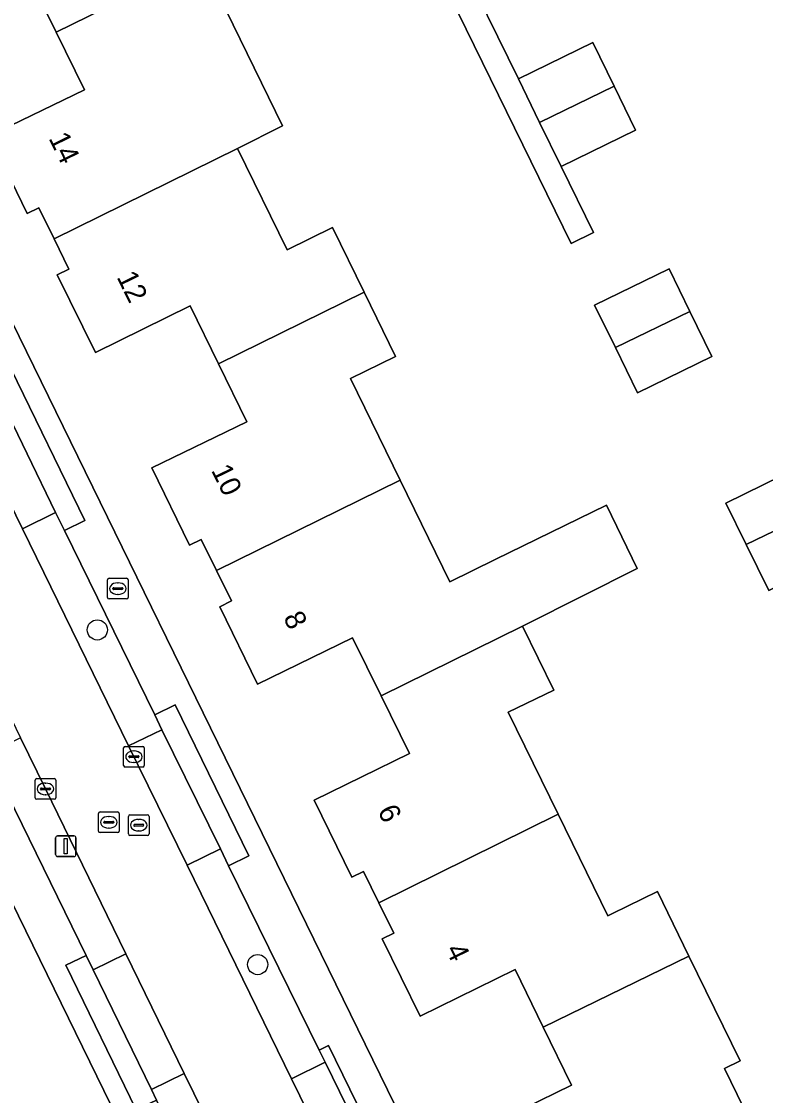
# Model space of a CAD drawing. Extents: x 160455 to 162082, y 388339 to 389736.
# Drawn here: x 160717.8 to 160753.8, y 388875.4 to 388927.4 of the extents above; entities that cross this region are included whole.
import ezdxf

# ---------------------------------------------------------------- set-up
doc = ezdxf.new("R2010")
doc.units = 0
for name, color, linetype in [('IMGEO_Boom', 7, 'Continuous'), ('IMGEO_Brandkraan', 7, 'Continuous'), ('IMGEO_Erf', 7, 'Continuous'), ('IMGEO_Kolk', 7, 'Continuous'), ('IMGEO_Lichtmast', 7, 'Continuous'), ('IMGEO_Pand', 7, 'Continuous'), ('IMGEO_Pand_nummerreeks', 7, 'Continuous'), ('IMGEO_Parkeervlak_open', 7, 'Continuous'), ('IMGEO_Rijbaan_lokaal_gesloten', 7, 'Continuous'), ('IMGEO_Rioolput', 7, 'Continuous'), ('IMGEO_Voetpad_open', 7, 'Continuous')]:
    doc.layers.add(name, color=color, linetype=linetype)

msp = doc.modelspace()

# ---------------------------------------------------------------- linework, layer by layer
at = {"layer": 'IMGEO_Boom'}
for centre in [(160721.437, 388897.92), (160729.199, 388881.715)]:
    msp.add_circle(centre, 0.489, dxfattribs=at)
at = {"layer": 'IMGEO_Brandkraan'}
for p, q in [((160721.93, 388899.495), (160721.93, 388900.347)), ((160722.005, 388900.421), (160722.857, 388900.421)), ((160722.418, 388900.201), (160722.443, 388900.201)), ((160722.931, 388900.347), (160722.931, 388899.495)), ((160722.189, 388899.915), (160722.189, 388899.927)), ((160722.627, 388899.878), (160722.229, 388899.878)), ((160722.232, 388899.964), (160722.63, 388899.964)), ((160722.673, 388899.927), (160722.673, 388899.915)), ((160722.857, 388899.421), (160722.005, 388899.421)), ((160722.441, 388899.641), (160722.416, 388899.641))]:
    msp.add_line(p, q, dxfattribs=at)
for points in [[(160721.93, 388899.495), (160721.93, 388900.347)], [(160722.005, 388900.421), (160722.857, 388900.421)], [(160722.931, 388900.347), (160722.931, 388899.495)], [(160722.857, 388899.421), (160722.005, 388899.421)]]:
    msp.add_lwpolyline(points, dxfattribs=at)
for centre, radius, start, end in [((160722.007, 388900.345), 0.0765, 91.552, 178.448), ((160722.007, 388900.345), 0.0765, 91.552, 178.448), ((160722.855, 388900.345), 0.0765, 1.552, 88.448), ((160722.855, 388900.345), 0.0765, 1.552, 88.448), ((160722.229, 388899.924), 0.0403, 85.8775, 175.7526), ((160722.226, 388899.914), 0.0366, 178.938, 274.7102), ((160722.63, 388899.921), 0.043, 264.8664, 352.4533), ((160722.634, 388899.926), 0.0386, 1.7309, 96.639), ((160722.007, 388899.497), 0.0765, 181.552, 268.448), ((160722.007, 388899.497), 0.0765, 181.552, 268.448), ((160722.855, 388899.497), 0.0765, 271.552, 358.448), ((160722.855, 388899.497), 0.0765, 271.552, 358.448)]:
    msp.add_arc(centre, radius, start, end, dxfattribs=at)
for centre, major_axis, ratio, start_param, end_param in [((160722.417, 388899.921), (-0.387, 0.002), 0.722429, 4.712389, 7.853982), ((160722.442, 388899.921), (-0.39, 0.002), 0.717154, 1.570796, 4.712389)]:
    msp.add_ellipse(centre, major_axis=major_axis, ratio=ratio, start_param=start_param, end_param=end_param, dxfattribs=at)
at = {"layer": 'IMGEO_Erf'}
for points in [[(160738.811, 388930.755), (160741.823, 388924.598), (160745.425, 388926.361), (160746.459, 388924.249), (160747.501, 388922.119), (160743.899, 388920.357), (160745.465, 388917.158), (160744.386, 388916.63), (160730.313, 388945.38)], [(160702.295, 388943.534), (160746.543, 388853.042), (160750.115, 388854.798), (160751.768, 388851.437), (160755.566, 388854.723), (160761.578, 388855.902), (160765.312, 388848.254), (160760.001, 388845.647), (160754.69, 388843.04), (160753.115, 388846.244), (160750.513, 388844.965), (160752.505, 388840.773)], [(160726.489, 388930.328), (160728.012, 388927.214), (160730.401, 388922.33), (160728.231, 388921.239), (160730.632, 388916.33), (160732.822, 388917.401), (160734.349, 388914.278), (160735.876, 388911.155), (160733.695, 388910.089), (160736.1, 388905.172), (160738.505, 388900.254), (160740.694, 388901.325), (160746.084, 388903.962), (160747.582, 388900.899), (160742.221, 388898.202), (160742.02, 388898.103), (160743.534, 388895.007), (160741.332, 388893.93), (160743.747, 388888.994), (160746.152, 388884.078), (160746.373, 388884.186), (160748.554, 388885.253), (160750.081, 388882.13), (160752.565, 388877.051), (160751.802, 388876.678), (160753.342, 388873.528)], [(160739.785, 388873.622), (160744.402, 388875.881), (160743.031, 388878.682), (160741.664, 388881.474), (160737.06, 388879.21), (160735.222, 388882.964), (160735.788, 388883.241), (160735.07, 388884.702), (160734.324, 388886.218), (160733.758, 388885.942), (160731.933, 388889.684), (160736.545, 388891.932), (160735.174, 388894.733), (160733.799, 388897.543), (160729.198, 388895.296), (160727.362, 388899.044), (160727.928, 388899.321), (160727.205, 388900.793), (160726.468, 388902.294), (160725.902, 388902.018), (160724.078, 388905.763), (160728.679, 388908.001), (160727.308, 388910.801), (160725.933, 388913.611), (160721.342, 388911.358), (160719.499, 388915.112), (160720.065, 388915.39), (160719.343, 388916.864), (160718.61, 388918.362), (160718.045, 388918.085), (160716.205, 388921.838), (160720.813, 388924.069), (160719.442, 388926.87), (160718.071, 388929.671)], [(160741.386, 388835.41), (160711.402, 388896.761)]]:
    msp.add_lwpolyline(points, dxfattribs=at)
for points in [[(160750.127, 388913.34), (160751.193, 388911.163), (160747.591, 388909.4), (160746.518, 388911.592), (160745.516, 388913.639), (160749.117, 388915.402)], [(160755.476, 388905.826), (160756.469, 388903.798), (160757.548, 388901.595), (160753.947, 388899.832), (160752.855, 388902.061), (160751.875, 388904.063)]]:
    msp.add_lwpolyline(points, close=True, dxfattribs=at)
at = {"layer": 'IMGEO_Kolk'}
for p, q in [((160722.71, 388891.353), (160722.71, 388892.205)), ((160722.785, 388892.279), (160723.637, 388892.279)), ((160723.198, 388892.059), (160723.223, 388892.059)), ((160723.711, 388892.205), (160723.711, 388891.353)), ((160722.969, 388891.773), (160722.969, 388891.785)), ((160723.407, 388891.736), (160723.009, 388891.736)), ((160723.012, 388891.822), (160723.41, 388891.822)), ((160723.221, 388891.499), (160723.196, 388891.499)), ((160723.453, 388891.785), (160723.453, 388891.773)), ((160723.637, 388891.279), (160722.785, 388891.279)), ((160718.425, 388889.796), (160718.425, 388890.648)), ((160718.5, 388890.722), (160719.352, 388890.722)), ((160718.913, 388890.502), (160718.938, 388890.502)), ((160719.426, 388890.648), (160719.426, 388889.796)), ((160718.684, 388890.216), (160718.684, 388890.228)), ((160719.122, 388890.179), (160718.724, 388890.179)), ((160718.727, 388890.265), (160719.125, 388890.265)), ((160718.936, 388889.942), (160718.911, 388889.942)), ((160719.168, 388890.228), (160719.168, 388890.216)), ((160719.352, 388889.722), (160718.5, 388889.722))]:
    msp.add_line(p, q, dxfattribs=at)
for points in [[(160722.71, 388891.353), (160722.71, 388892.205)], [(160722.785, 388892.279), (160723.637, 388892.279)], [(160723.711, 388892.205), (160723.711, 388891.353)], [(160723.637, 388891.279), (160722.785, 388891.279)], [(160718.425, 388889.796), (160718.425, 388890.648)], [(160718.5, 388890.722), (160719.352, 388890.722)], [(160719.426, 388890.648), (160719.426, 388889.796)], [(160719.352, 388889.722), (160718.5, 388889.722)]]:
    msp.add_lwpolyline(points, dxfattribs=at)
for centre, radius, start, end in [((160722.787, 388892.203), 0.0765, 91.552, 178.448), ((160722.787, 388892.203), 0.0765, 91.552, 178.448), ((160723.635, 388892.203), 0.0765, 1.552, 88.448), ((160723.635, 388892.203), 0.0765, 1.552, 88.448), ((160722.787, 388891.355), 0.0765, 181.552, 268.448), ((160722.787, 388891.355), 0.0765, 181.552, 268.448), ((160723.009, 388891.782), 0.0403, 85.8775, 175.7526), ((160723.006, 388891.772), 0.0366, 178.938, 274.7102), ((160723.41, 388891.779), 0.043, 264.8664, 352.4533), ((160723.414, 388891.784), 0.0386, 1.7309, 96.639), ((160723.635, 388891.355), 0.0765, 271.552, 358.448), ((160723.635, 388891.355), 0.0765, 271.552, 358.448), ((160718.502, 388890.646), 0.0765, 91.552, 178.448), ((160718.502, 388890.646), 0.0765, 91.552, 178.448), ((160719.35, 388890.646), 0.0765, 1.552, 88.448), ((160719.35, 388890.646), 0.0765, 1.552, 88.448), ((160718.502, 388889.798), 0.0765, 181.552, 268.448), ((160718.502, 388889.798), 0.0765, 181.552, 268.448), ((160718.724, 388890.225), 0.0403, 85.8775, 175.7526), ((160718.721, 388890.215), 0.0366, 178.938, 274.7102), ((160719.125, 388890.222), 0.043, 264.8664, 352.4533), ((160719.129, 388890.227), 0.0386, 1.7309, 96.639), ((160719.35, 388889.798), 0.0765, 271.552, 358.448), ((160719.35, 388889.798), 0.0765, 271.552, 358.448)]:
    msp.add_arc(centre, radius, start, end, dxfattribs=at)
for centre, major_axis, ratio, start_param, end_param in [((160723.197, 388891.779), (-0.387, 0.002), 0.722429, 4.712389, 7.853982), ((160723.222, 388891.779), (-0.39, 0.002), 0.717154, 1.570796, 4.712389), ((160718.912, 388890.222), (-0.387, 0.002), 0.722429, 4.712389, 7.853982), ((160718.937, 388890.222), (-0.39, 0.002), 0.717154, 1.570796, 4.712389)]:
    msp.add_ellipse(centre, major_axis=major_axis, ratio=ratio, start_param=start_param, end_param=end_param, dxfattribs=at)
at = {"layer": 'IMGEO_Lichtmast'}
for p, q in [((160719.412, 388887.046), (160719.412, 388887.846)), ((160719.412, 388887.846), (160719.412, 388887.046)), ((160719.512, 388887.946), (160720.302, 388887.946)), ((160720.302, 388887.946), (160719.512, 388887.946)), ((160720.402, 388887.846), (160720.402, 388887.046)), ((160720.402, 388887.046), (160720.402, 388887.846)), ((160720.302, 388886.946), (160719.512, 388886.946)), ((160719.512, 388886.946), (160720.302, 388886.946))]:
    msp.add_line(p, q, dxfattribs=at)
msp.add_lwpolyline([(160719.832, 388887.821), (160719.982, 388887.821), (160719.982, 388887.071), (160719.832, 388887.071), (160719.832, 388887.821)], dxfattribs=at)
for centre, start, end in [((160719.512, 388887.846), 90, 180), ((160719.512, 388887.846), 90, 180), ((160720.302, 388887.846), 0, 90), ((160720.302, 388887.846), 360, 90), ((160719.512, 388887.046), 180, 270), ((160719.512, 388887.046), 180, 270), ((160720.302, 388887.046), 270, 0), ((160720.302, 388887.046), 270, 0)]:
    msp.add_arc(centre, 0.1, start, end, dxfattribs=at)
at = {"layer": 'IMGEO_Pand'}
for points in [[(160725.061, 388933.248), (160724.962, 388933.451), (160722.781, 388932.384), (160720.381, 388937.293), (160711.473, 388932.933), (160712.196, 388931.461), (160711.631, 388931.184), (160713.469, 388927.434), (160718.071, 388929.671), (160719.442, 388926.87), (160726.489, 388930.328)], [(160726.489, 388930.328), (160719.442, 388926.87), (160720.813, 388924.069), (160716.205, 388921.838), (160718.045, 388918.085), (160718.61, 388918.362), (160719.343, 388916.864), (160728.231, 388921.239), (160730.401, 388922.33), (160728.012, 388927.214)], [(160742.852, 388922.496), (160746.459, 388924.249), (160745.425, 388926.361), (160741.823, 388924.598)], [(160742.852, 388922.496), (160743.899, 388920.357), (160747.501, 388922.119), (160746.459, 388924.249)], [(160734.349, 388914.278), (160732.822, 388917.401), (160730.632, 388916.33), (160728.231, 388921.239), (160719.343, 388916.864), (160720.065, 388915.39), (160719.499, 388915.112), (160721.342, 388911.358), (160725.933, 388913.611), (160727.308, 388910.801)], [(160750.127, 388913.34), (160749.117, 388915.402), (160745.516, 388913.639), (160746.518, 388911.592)], [(160734.349, 388914.278), (160727.308, 388910.801), (160728.679, 388908.001), (160724.078, 388905.763), (160725.902, 388902.018), (160726.468, 388902.294), (160727.205, 388900.793), (160736.1, 388905.172), (160733.695, 388910.089), (160735.876, 388911.155)], [(160750.127, 388913.34), (160746.518, 388911.592), (160747.591, 388909.4), (160751.193, 388911.163)], [(160752.855, 388902.061), (160756.469, 388903.798), (160755.476, 388905.826), (160751.875, 388904.063)], [(160747.582, 388900.899), (160746.084, 388903.962), (160740.694, 388901.325), (160738.505, 388900.254), (160736.1, 388905.172), (160727.205, 388900.793), (160727.928, 388899.321), (160727.362, 388899.044), (160729.198, 388895.296), (160733.799, 388897.543), (160735.174, 388894.733), (160742.02, 388898.103), (160742.221, 388898.202)], [(160752.855, 388902.061), (160753.947, 388899.832), (160757.548, 388901.595), (160756.469, 388903.798)], [(160742.02, 388898.103), (160735.174, 388894.733), (160736.545, 388891.932), (160731.933, 388889.684), (160733.758, 388885.942), (160734.324, 388886.218), (160735.07, 388884.702), (160743.747, 388888.994), (160741.332, 388893.93), (160743.534, 388895.007)], [(160748.554, 388885.253), (160746.373, 388884.186), (160746.152, 388884.078), (160743.747, 388888.994), (160735.07, 388884.702), (160735.788, 388883.241), (160735.222, 388882.964), (160737.06, 388879.21), (160741.664, 388881.474), (160743.031, 388878.682), (160750.081, 388882.13)], [(160743.031, 388878.682), (160744.402, 388875.881), (160739.785, 388873.622), (160741.614, 388869.885), (160742.18, 388870.162), (160742.864, 388868.756), (160742.295, 388868.485), (160742.434, 388868.193), (160744.178, 388869.046), (160746.63, 388864.032), (160755.794, 388868.515), (160753.342, 388873.528), (160751.802, 388876.678), (160752.565, 388877.051), (160750.081, 388882.13)]]:
    msp.add_lwpolyline(points, close=True, dxfattribs=at)
at = {"layer": 'IMGEO_Parkeervlak_open'}
for points in [[(160716.656, 388909.283), (160715.034, 388908.492), (160715.22, 388908.111), (160717.809, 388902.817), (160719.419, 388903.605)], [(160719.841, 388902.738), (160719.419, 388903.605), (160717.809, 388902.817), (160722.954, 388892.3), (160724.567, 388893.089), (160724.214, 388893.81)], [(160724.567, 388893.089), (160722.954, 388892.3), (160725.78, 388886.522), (160727.396, 388887.312)], [(160718.927, 388890.222), (160717.72, 388892.699), (160716.112, 388891.916), (160716.399, 388891.331), (160720.902, 388882.159), (160721.239, 388881.466), (160722.821, 388882.237)], [(160727.792, 388886.503), (160727.396, 388887.312), (160725.78, 388886.522), (160730.834, 388876.19), (160732.462, 388876.985), (160732.174, 388877.574)], [(160722.821, 388882.237), (160721.239, 388881.466), (160724.055, 388875.665), (160725.648, 388876.442)], [(160732.462, 388876.985), (160730.834, 388876.19), (160732.064, 388873.676), (160733.637, 388870.475), (160735.254, 388871.27)], [(160725.648, 388876.442), (160724.055, 388875.665), (160724.301, 388875.158), (160728.675, 388866.245), (160728.92, 388865.748), (160730.503, 388866.526), (160727.942, 388871.738)]]:
    msp.add_lwpolyline(points, close=True, dxfattribs=at)
at = {"layer": 'IMGEO_Rijbaan_lokaal_gesloten'}
for points in [[(160725.78, 388886.522), (160722.954, 388892.3), (160717.809, 388902.817), (160715.22, 388908.111), (160715.034, 388908.492), (160709.928, 388918.955), (160707.289, 388924.364), (160707.087, 388924.788), (160706.228, 388926.593), (160705.518, 388928.008), (160705.103, 388928.339), (160704.831, 388928.646), (160703.057, 388931.096), (160702.245, 388932.077), (160700.602, 388927.427)], [(160701.48, 388925.903), (160702.171, 388924.594), (160714.987, 388898.304), (160717.72, 388892.699), (160718.927, 388890.222), (160722.821, 388882.237), (160725.648, 388876.442), (160727.942, 388871.738), (160730.503, 388866.526), (160733.518, 388860.392), (160735.965, 388855.414), (160738.64, 388849.931), (160741.656, 388843.751), (160743.781, 388839.396), (160745.065, 388836.754), (160745.48, 388835.906), (160749.558, 388837.942), (160749.315, 388838.459), (160747.718, 388841.637), (160740.066, 388857.393), (160733.637, 388870.475), (160732.064, 388873.676), (160730.834, 388876.19), (160725.78, 388886.522)]]:
    msp.add_lwpolyline(points, dxfattribs=at)
at = {"layer": 'IMGEO_Rioolput'}
for p, q in [((160721.492, 388888.18), (160721.492, 388889.032)), ((160721.567, 388889.106), (160722.419, 388889.106)), ((160721.98, 388888.886), (160722.005, 388888.886)), ((160722.493, 388889.032), (160722.493, 388888.18)), ((160722.941, 388888.04), (160722.941, 388888.892)), ((160723.016, 388888.966), (160723.868, 388888.966)), ((160723.429, 388888.746), (160723.454, 388888.746)), ((160723.942, 388888.892), (160723.942, 388888.04)), ((160721.751, 388888.6), (160721.751, 388888.612)), ((160722.189, 388888.563), (160721.791, 388888.563)), ((160721.794, 388888.649), (160722.192, 388888.649)), ((160722.003, 388888.326), (160721.978, 388888.326)), ((160722.235, 388888.612), (160722.235, 388888.6)), ((160723.2, 388888.46), (160723.2, 388888.472)), ((160723.638, 388888.423), (160723.24, 388888.423)), ((160723.243, 388888.509), (160723.641, 388888.509)), ((160723.684, 388888.472), (160723.684, 388888.46)), ((160722.419, 388888.106), (160721.567, 388888.106)), ((160723.868, 388887.966), (160723.016, 388887.966)), ((160723.452, 388888.186), (160723.427, 388888.186))]:
    msp.add_line(p, q, dxfattribs=at)
for points in [[(160721.492, 388888.18), (160721.492, 388889.032)], [(160721.567, 388889.106), (160722.419, 388889.106)], [(160722.493, 388889.032), (160722.493, 388888.18)], [(160722.941, 388888.04), (160722.941, 388888.892)], [(160723.016, 388888.966), (160723.868, 388888.966)], [(160723.942, 388888.892), (160723.942, 388888.04)], [(160722.419, 388888.106), (160721.567, 388888.106)], [(160723.868, 388887.966), (160723.016, 388887.966)]]:
    msp.add_lwpolyline(points, dxfattribs=at)
for centre, radius, start, end in [((160721.569, 388889.03), 0.0765, 91.552, 178.448), ((160721.569, 388889.03), 0.0765, 91.552, 178.448), ((160722.417, 388889.03), 0.0765, 1.552, 88.448), ((160722.417, 388889.03), 0.0765, 1.552, 88.448), ((160723.018, 388888.89), 0.0765, 91.552, 178.448), ((160723.018, 388888.89), 0.0765, 91.552, 178.448), ((160723.866, 388888.89), 0.0765, 1.552, 88.448), ((160723.866, 388888.89), 0.0765, 1.552, 88.448), ((160721.791, 388888.609), 0.0403, 85.8775, 175.7526), ((160721.788, 388888.599), 0.0366, 178.938, 274.7102), ((160722.192, 388888.606), 0.043, 264.8664, 352.4533), ((160722.196, 388888.611), 0.0386, 1.7309, 96.639), ((160723.24, 388888.469), 0.0403, 85.8775, 175.7526), ((160723.237, 388888.459), 0.0366, 178.938, 274.7102), ((160723.641, 388888.466), 0.043, 264.8664, 352.4533), ((160723.645, 388888.471), 0.0386, 1.7309, 96.639), ((160721.569, 388888.182), 0.0765, 181.552, 268.448), ((160721.569, 388888.182), 0.0765, 181.552, 268.448), ((160722.417, 388888.182), 0.0765, 271.552, 358.448), ((160722.417, 388888.182), 0.0765, 271.552, 358.448), ((160723.018, 388888.042), 0.0765, 181.552, 268.448), ((160723.018, 388888.042), 0.0765, 181.552, 268.448), ((160723.866, 388888.042), 0.0765, 271.552, 358.448), ((160723.866, 388888.042), 0.0765, 271.552, 358.448)]:
    msp.add_arc(centre, radius, start, end, dxfattribs=at)
for centre, major_axis, ratio, start_param, end_param in [((160721.979, 388888.606), (-0.387, 0.002), 0.722429, 4.712389, 7.853982), ((160722.004, 388888.606), (-0.39, 0.002), 0.717154, 1.570796, 4.712389), ((160723.428, 388888.466), (-0.387, 0.002), 0.722429, 4.712389, 7.853982), ((160723.453, 388888.466), (-0.39, 0.002), 0.717154, 1.570796, 4.712389)]:
    msp.add_ellipse(centre, major_axis=major_axis, ratio=ratio, start_param=start_param, end_param=end_param, dxfattribs=at)
at = {"layer": 'IMGEO_Voetpad_open'}
for points in [[(160759.101, 388945.008), (160756.236, 388943.603), (160751.737, 388941.422), (160748.671, 388939.936), (160740.666, 388936.058), (160737.085, 388934.266), (160736.003, 388936.427), (160731.827, 388944.767), (160732.891, 388947.051), (160730.986, 388947.021), (160730.313, 388945.38), (160744.386, 388916.63), (160745.465, 388917.158), (160743.899, 388920.357), (160742.852, 388922.496), (160741.823, 388924.598), (160738.811, 388930.755), (160737.751, 388932.921), (160741.344, 388934.679), (160745.529, 388936.703)], [(160750.513, 388844.965), (160746.543, 388853.042), (160702.295, 388943.534)], [(160708.184, 388926.626), (160708.463, 388926.045), (160709.452, 388926.526), (160712.888, 388919.464), (160711.899, 388918.983), (160716.276, 388910.063), (160717.265, 388910.544), (160720.83, 388903.219), (160719.841, 388902.738), (160724.214, 388893.81), (160725.202, 388894.294), (160728.78, 388886.987), (160727.792, 388886.503), (160732.174, 388877.574), (160732.623, 388877.793), (160736.06, 388870.759), (160735.611, 388870.54), (160749.695, 388841.654)], [(160701.075, 388922.662), (160699.17, 388921.78), (160711.402, 388896.761), (160741.386, 388835.41)], [(160742.283, 388838.406), (160740.552, 388841.994), (160739.565, 388841.509), (160735.596, 388849.58), (160736.583, 388850.065), (160732.122, 388859.249), (160731.135, 388858.763), (160727.688, 388865.759), (160728.675, 388866.245), (160724.301, 388875.158), (160723.311, 388874.678), (160719.912, 388881.679), (160720.902, 388882.159), (160716.399, 388891.331), (160715.411, 388890.847), (160711.978, 388897.854), (160712.966, 388898.338), (160701.075, 388922.662)]]:
    msp.add_lwpolyline(points, dxfattribs=at)
for points in [[(160717.265, 388910.544), (160716.276, 388910.063), (160716.656, 388909.283), (160719.419, 388903.605), (160719.841, 388902.738), (160720.83, 388903.219)], [(160725.202, 388894.294), (160724.214, 388893.81), (160724.567, 388893.089), (160727.396, 388887.312), (160727.792, 388886.503), (160728.78, 388886.987)], [(160721.239, 388881.466), (160720.902, 388882.159), (160719.912, 388881.679), (160723.311, 388874.678), (160724.301, 388875.158), (160724.055, 388875.665)], [(160732.623, 388877.793), (160732.174, 388877.574), (160732.462, 388876.985), (160735.254, 388871.27), (160735.611, 388870.54), (160736.06, 388870.759)]]:
    msp.add_lwpolyline(points, close=True, dxfattribs=at)

# ---------------------------------------------------------------- texts
at = {"layer": 'IMGEO_Pand_nummerreeks'}
for s, rotation, p in [('14', 296.1152, (160719.064, 388921.731)), ('12', 296.1484, (160722.358, 388915.008)), ('10', 295.9684, (160726.935, 388905.652)), ('8', 296.098, (160730.423, 388898.522)), ('6', 296.0006, (160734.989, 388889.164)), ('4', 296.0866, (160738.283, 388882.443))]:
    msp.add_text(s, height=1, rotation=rotation, dxfattribs=at).set_placement(p)

doc.saveas('drawing.dxf')
